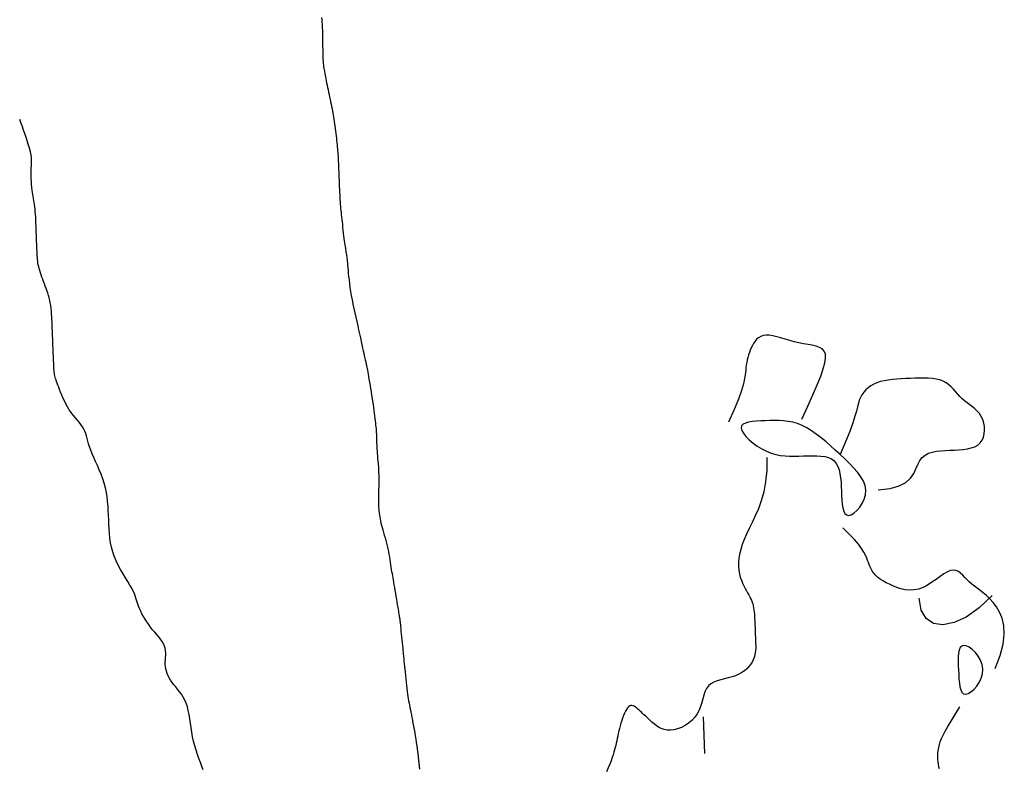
# Model space of a CAD drawing. Header units: millimetres. Extents: x 32690613 to 32693367, y 5343692 to 5344708.
# Tile 488 of 656: x 32692177 to 32692203, y 5344376 to 5344396. Entities that reach past the tile are written whole.
import ezdxf

# ---------------------------------------------------------------- set-up
doc = ezdxf.new("R2010")
doc.units = ezdxf.units.MM
doc.header["$LTSCALE"] = 20
for name, color, linetype in [('02-DGM_HL_493.00', 102, 'Continuous'), ('02-DGM_HL_493.50', 112, 'Continuous'), ('02-DGM_HL_494.00', 122, 'Continuous')]:
    doc.layers.add(name, color=color, linetype=linetype)

msp = doc.modelspace()

# ---------------------------------------------------------------- linework, layer by layer
at = {"layer": '02-DGM_HL_493.00', "elevation": 493, "flags": 128}
for points in [[(32692197.858, 5344385.367), (32692198.019, 5344385.726), (32692198.159, 5344386.039), (32692198.276, 5344386.311), (32692198.369, 5344386.544), (32692198.439, 5344386.741), (32692198.484, 5344386.904), (32692198.503, 5344387.037), (32692198.497, 5344387.143), (32692198.465, 5344387.225), (32692198.41, 5344387.286), (32692198.335, 5344387.33), (32692198.244, 5344387.363), (32692198.139, 5344387.387), (32692198.024, 5344387.406), (32692197.902, 5344387.426), (32692197.776, 5344387.449), (32692197.65, 5344387.478), (32692197.525, 5344387.513), (32692197.403, 5344387.55), (32692197.284, 5344387.586), (32692197.171, 5344387.618), (32692197.065, 5344387.644), (32692196.967, 5344387.66), (32692196.878, 5344387.664), (32692196.8, 5344387.653), (32692196.732, 5344387.629), (32692196.673, 5344387.594), (32692196.622, 5344387.55), (32692196.578, 5344387.497), (32692196.539, 5344387.439), (32692196.505, 5344387.378), (32692196.475, 5344387.314), (32692196.448, 5344387.251), (32692196.423, 5344387.187), (32692196.4, 5344387.122), (32692196.381, 5344387.055), (32692196.364, 5344386.987), (32692196.35, 5344386.917), (32692196.338, 5344386.843), (32692196.33, 5344386.767), (32692196.323, 5344386.685), (32692196.313, 5344386.591), (32692196.294, 5344386.476), (32692196.26, 5344386.331), (32692196.205, 5344386.149), (32692196.124, 5344385.92), (32692196.011, 5344385.636), (32692195.859, 5344385.289)], [(32692199.934, 5344383.447), (32692200.264, 5344383.481), (32692200.511, 5344383.551), (32692200.692, 5344383.648), (32692200.818, 5344383.763), (32692200.906, 5344383.888), (32692200.968, 5344384.015), (32692201.018, 5344384.135), (32692201.071, 5344384.242), (32692201.137, 5344384.327), (32692201.219, 5344384.392), (32692201.312, 5344384.44), (32692201.416, 5344384.474), (32692201.528, 5344384.496), (32692201.647, 5344384.51), (32692201.769, 5344384.519), (32692201.894, 5344384.524), (32692202.018, 5344384.529), (32692202.141, 5344384.536), (32692202.259, 5344384.547), (32692202.372, 5344384.563), (32692202.476, 5344384.587), (32692202.57, 5344384.621), (32692202.652, 5344384.665), (32692202.72, 5344384.723), (32692202.772, 5344384.795), (32692202.808, 5344384.878), (32692202.83, 5344384.971), (32692202.838, 5344385.068), (32692202.833, 5344385.168), (32692202.816, 5344385.266), (32692202.787, 5344385.36), (32692202.747, 5344385.447), (32692202.698, 5344385.523), (32692202.64, 5344385.591), (32692202.576, 5344385.652), (32692202.508, 5344385.708), (32692202.437, 5344385.762), (32692202.365, 5344385.815), (32692202.295, 5344385.869), (32692202.228, 5344385.927), (32692202.165, 5344385.989), (32692202.106, 5344386.055), (32692202.047, 5344386.122), (32692201.988, 5344386.189), (32692201.927, 5344386.252), (32692201.861, 5344386.311), (32692201.789, 5344386.364), (32692201.709, 5344386.407), (32692201.619, 5344386.44), (32692201.521, 5344386.464), (32692201.415, 5344386.48), (32692201.303, 5344386.488), (32692201.185, 5344386.492), (32692201.064, 5344386.491), (32692200.941, 5344386.488), (32692200.816, 5344386.483), (32692200.692, 5344386.478), (32692200.568, 5344386.472), (32692200.446, 5344386.464), (32692200.328, 5344386.454), (32692200.213, 5344386.439), (32692200.103, 5344386.42), (32692200, 5344386.396), (32692199.904, 5344386.364), (32692199.815, 5344386.326), (32692199.735, 5344386.28), (32692199.663, 5344386.228), (32692199.598, 5344386.17), (32692199.542, 5344386.106), (32692199.494, 5344386.037), (32692199.454, 5344385.964), (32692199.422, 5344385.887), (32692199.397, 5344385.804), (32692199.373, 5344385.71), (32692199.344, 5344385.594), (32692199.303, 5344385.45), (32692199.245, 5344385.267), (32692199.162, 5344385.038), (32692199.048, 5344384.754), (32692198.896, 5344384.407)], [(32692196.897, 5344384.329), (32692196.896, 5344383.976), (32692196.868, 5344383.664), (32692196.817, 5344383.389), (32692196.749, 5344383.145), (32692196.67, 5344382.928), (32692196.585, 5344382.733), (32692196.498, 5344382.556), (32692196.417, 5344382.392), (32692196.345, 5344382.236), (32692196.283, 5344382.089), (32692196.231, 5344381.949), (32692196.189, 5344381.816), (32692196.158, 5344381.691), (32692196.136, 5344381.572), (32692196.125, 5344381.459), (32692196.124, 5344381.352), (32692196.133, 5344381.251), (32692196.151, 5344381.155), (32692196.175, 5344381.064), (32692196.205, 5344380.98), (32692196.238, 5344380.9), (32692196.274, 5344380.826), (32692196.31, 5344380.757), (32692196.345, 5344380.693), (32692196.377, 5344380.634), (32692196.406, 5344380.58), (32692196.433, 5344380.528), (32692196.457, 5344380.479), (32692196.479, 5344380.431), (32692196.497, 5344380.383), (32692196.514, 5344380.334), (32692196.527, 5344380.283), (32692196.539, 5344380.23), (32692196.548, 5344380.175), (32692196.555, 5344380.118), (32692196.56, 5344380.059), (32692196.565, 5344379.998), (32692196.568, 5344379.937), (32692196.571, 5344379.875), (32692196.574, 5344379.813), (32692196.576, 5344379.75), (32692196.578, 5344379.688), (32692196.581, 5344379.625), (32692196.583, 5344379.563), (32692196.586, 5344379.5), (32692196.588, 5344379.438), (32692196.591, 5344379.375), (32692196.593, 5344379.313), (32692196.595, 5344379.251), (32692196.597, 5344379.188), (32692196.596, 5344379.125), (32692196.592, 5344379.063), (32692196.585, 5344379), (32692196.573, 5344378.937), (32692196.554, 5344378.874), (32692196.529, 5344378.81), (32692196.497, 5344378.746), (32692196.456, 5344378.683), (32692196.408, 5344378.622), (32692196.351, 5344378.563), (32692196.287, 5344378.508), (32692196.215, 5344378.458), (32692196.134, 5344378.413), (32692196.046, 5344378.374), (32692195.95, 5344378.343), (32692195.849, 5344378.316), (32692195.746, 5344378.291), (32692195.644, 5344378.265), (32692195.546, 5344378.235), (32692195.455, 5344378.199), (32692195.374, 5344378.153), (32692195.306, 5344378.095), (32692195.254, 5344378.023), (32692195.213, 5344377.939), (32692195.181, 5344377.845), (32692195.153, 5344377.745), (32692195.125, 5344377.641), (32692195.094, 5344377.536), (32692195.054, 5344377.432), (32692195.002, 5344377.333), (32692194.936, 5344377.24), (32692194.857, 5344377.156), (32692194.767, 5344377.082), (32692194.671, 5344377.017), (32692194.57, 5344376.965), (32692194.467, 5344376.925), (32692194.366, 5344376.899), (32692194.269, 5344376.887), (32692194.179, 5344376.891), (32692194.096, 5344376.908), (32692194.019, 5344376.937), (32692193.948, 5344376.974), (32692193.883, 5344377.017), (32692193.823, 5344377.063), (32692193.767, 5344377.111), (32692193.717, 5344377.157), (32692193.67, 5344377.201), (32692193.627, 5344377.241), (32692193.587, 5344377.278), (32692193.549, 5344377.312), (32692193.513, 5344377.345), (32692193.479, 5344377.377), (32692193.446, 5344377.407), (32692193.414, 5344377.437), (32692193.381, 5344377.467), (32692193.349, 5344377.495), (32692193.317, 5344377.521), (32692193.285, 5344377.542), (32692193.253, 5344377.557), (32692193.221, 5344377.565), (32692193.19, 5344377.564), (32692193.159, 5344377.553), (32692193.129, 5344377.53), (32692193.099, 5344377.497), (32692193.07, 5344377.455), (32692193.042, 5344377.405), (32692193.015, 5344377.349), (32692192.989, 5344377.287), (32692192.964, 5344377.221), (32692192.941, 5344377.152), (32692192.92, 5344377.082), (32692192.9, 5344377.011), (32692192.881, 5344376.939), (32692192.864, 5344376.868), (32692192.848, 5344376.797), (32692192.832, 5344376.728), (32692192.818, 5344376.661), (32692192.805, 5344376.596), (32692192.792, 5344376.535), (32692192.778, 5344376.474), (32692192.764, 5344376.414), (32692192.748, 5344376.352), (32692192.73, 5344376.287), (32692192.708, 5344376.217), (32692192.682, 5344376.141), (32692192.651, 5344376.057), (32692192.614, 5344375.963), (32692192.572, 5344375.861), (32692192.528, 5344375.752)], [(32692203.127, 5344378.568), (32692203.267, 5344378.925), (32692203.347, 5344379.238), (32692203.377, 5344379.508), (32692203.364, 5344379.741), (32692203.319, 5344379.94), (32692203.249, 5344380.109), (32692203.163, 5344380.251), (32692203.071, 5344380.372), (32692202.979, 5344380.475), (32692202.889, 5344380.562), (32692202.802, 5344380.637), (32692202.719, 5344380.703), (32692202.639, 5344380.762), (32692202.563, 5344380.818), (32692202.491, 5344380.873), (32692202.423, 5344380.931), (32692202.361, 5344380.993), (32692202.301, 5344381.056), (32692202.243, 5344381.117), (32692202.184, 5344381.172), (32692202.124, 5344381.215), (32692202.059, 5344381.245), (32692201.989, 5344381.256), (32692201.911, 5344381.244), (32692201.824, 5344381.208), (32692201.728, 5344381.152), (32692201.626, 5344381.081), (32692201.517, 5344381.003), (32692201.403, 5344380.923), (32692201.285, 5344380.848), (32692201.164, 5344380.784), (32692201.041, 5344380.738), (32692200.917, 5344380.713), (32692200.794, 5344380.708), (32692200.673, 5344380.72), (32692200.556, 5344380.745), (32692200.444, 5344380.78), (32692200.34, 5344380.822), (32692200.244, 5344380.867), (32692200.158, 5344380.912), (32692200.084, 5344380.954), (32692200.021, 5344380.993), (32692199.967, 5344381.03), (32692199.921, 5344381.064), (32692199.883, 5344381.097), (32692199.851, 5344381.128), (32692199.824, 5344381.159), (32692199.8, 5344381.19), (32692199.779, 5344381.22), (32692199.76, 5344381.252), (32692199.742, 5344381.286), (32692199.725, 5344381.322), (32692199.708, 5344381.363), (32692199.69, 5344381.408), (32692199.67, 5344381.459), (32692199.648, 5344381.517), (32692199.623, 5344381.583), (32692199.59, 5344381.658), (32692199.545, 5344381.745), (32692199.483, 5344381.844), (32692199.399, 5344381.959), (32692199.29, 5344382.09), (32692199.149, 5344382.239), (32692198.974, 5344382.408)], [(32692203.049, 5344380.566), (32692202.689, 5344380.224), (32692202.337, 5344379.975), (32692202.005, 5344379.822), (32692201.704, 5344379.763), (32692201.447, 5344379.8), (32692201.244, 5344379.933), (32692201.108, 5344380.162), (32692201.051, 5344380.488)], [(32692201.606, 5344375.835), (32692201.591, 5344375.894), (32692201.58, 5344375.959), (32692201.571, 5344376.028), (32692201.566, 5344376.101), (32692201.564, 5344376.177), (32692201.567, 5344376.255), (32692201.575, 5344376.335), (32692201.588, 5344376.415), (32692201.607, 5344376.495), (32692201.632, 5344376.576), (32692201.666, 5344376.661), (32692201.711, 5344376.754), (32692201.768, 5344376.862), (32692201.84, 5344376.988), (32692201.929, 5344377.138), (32692202.037, 5344377.317), (32692202.167, 5344377.529)], [(32692195.211, 5344376.257), (32692195.172, 5344377.256)]]:
    msp.add_lwpolyline(points, dxfattribs=at)
for points in [[(32692196.891, 5344384.495), (32692197.018, 5344384.445), (32692197.145, 5344384.409), (32692197.271, 5344384.384), (32692197.396, 5344384.369), (32692197.522, 5344384.362), (32692197.647, 5344384.361), (32692197.772, 5344384.363), (32692197.897, 5344384.368), (32692198.021, 5344384.372), (32692198.144, 5344384.375), (32692198.263, 5344384.373), (32692198.376, 5344384.366), (32692198.482, 5344384.35), (32692198.579, 5344384.324), (32692198.664, 5344384.286), (32692198.736, 5344384.234), (32692198.794, 5344384.166), (32692198.838, 5344384.084), (32692198.871, 5344383.99), (32692198.895, 5344383.886), (32692198.912, 5344383.773), (32692198.923, 5344383.655), (32692198.93, 5344383.532), (32692198.935, 5344383.408), (32692198.94, 5344383.283), (32692198.947, 5344383.163), (32692198.958, 5344383.051), (32692198.974, 5344382.95), (32692198.997, 5344382.866), (32692199.029, 5344382.801), (32692199.072, 5344382.761), (32692199.128, 5344382.748), (32692199.196, 5344382.766), (32692199.274, 5344382.811), (32692199.354, 5344382.88), (32692199.432, 5344382.968), (32692199.501, 5344383.072), (32692199.556, 5344383.187), (32692199.591, 5344383.309), (32692199.601, 5344383.434), (32692199.581, 5344383.558), (32692199.534, 5344383.681), (32692199.464, 5344383.803), (32692199.373, 5344383.925), (32692199.268, 5344384.046), (32692199.15, 5344384.167), (32692199.025, 5344384.287), (32692198.896, 5344384.407), (32692198.766, 5344384.526), (32692198.636, 5344384.644), (32692198.507, 5344384.758), (32692198.378, 5344384.866), (32692198.249, 5344384.966), (32692198.12, 5344385.057), (32692197.992, 5344385.135), (32692197.864, 5344385.2), (32692197.737, 5344385.251), (32692197.611, 5344385.287), (32692197.485, 5344385.312), (32692197.359, 5344385.327), (32692197.233, 5344385.334), (32692197.108, 5344385.335), (32692196.983, 5344385.332), (32692196.858, 5344385.328), (32692196.734, 5344385.323), (32692196.614, 5344385.316), (32692196.502, 5344385.305), (32692196.401, 5344385.289), (32692196.317, 5344385.266), (32692196.252, 5344385.234), (32692196.212, 5344385.191), (32692196.199, 5344385.135), (32692196.216, 5344385.066), (32692196.262, 5344384.987), (32692196.331, 5344384.9), (32692196.42, 5344384.81), (32692196.524, 5344384.721), (32692196.64, 5344384.637), (32692196.764, 5344384.56)], [(32692202.268, 5344379.201), (32692202.214, 5344379.184), (32692202.174, 5344379.14), (32692202.147, 5344379.073), (32692202.131, 5344378.987), (32692202.123, 5344378.886), (32692202.121, 5344378.773), (32692202.123, 5344378.653), (32692202.128, 5344378.528), (32692202.133, 5344378.404), (32692202.14, 5344378.284), (32692202.151, 5344378.172), (32692202.167, 5344378.071), (32692202.19, 5344377.987), (32692202.222, 5344377.922), (32692202.265, 5344377.882), (32692202.32, 5344377.869), (32692202.389, 5344377.886), (32692202.467, 5344377.932), (32692202.547, 5344378.001), (32692202.625, 5344378.089), (32692202.694, 5344378.193), (32692202.749, 5344378.308), (32692202.784, 5344378.43), (32692202.794, 5344378.555), (32692202.775, 5344378.678), (32692202.73, 5344378.797), (32692202.666, 5344378.907), (32692202.589, 5344379.005), (32692202.504, 5344379.087), (32692202.419, 5344379.15), (32692202.338, 5344379.189)]]:
    msp.add_lwpolyline(points, close=True, dxfattribs=at)
at = {"layer": '02-DGM_HL_493.50', "elevation": 493.5, "flags": 128}
msp.add_lwpolyline([(32692184.753, 5344396.326), (32692184.759, 5344396.261), (32692184.765, 5344396.201), (32692184.769, 5344396.145), (32692184.773, 5344396.09), (32692184.776, 5344396.037), (32692184.778, 5344395.983), (32692184.78, 5344395.928), (32692184.781, 5344395.871), (32692184.782, 5344395.809), (32692184.783, 5344395.742), (32692184.783, 5344395.672), (32692184.784, 5344395.599), (32692184.785, 5344395.525), (32692184.786, 5344395.451), (32692184.787, 5344395.379), (32692184.789, 5344395.309), (32692184.791, 5344395.244), (32692184.794, 5344395.185), (32692184.797, 5344395.13), (32692184.802, 5344395.078), (32692184.806, 5344395.03), (32692184.812, 5344394.984), (32692184.818, 5344394.939), (32692184.825, 5344394.894), (32692184.833, 5344394.849), (32692184.841, 5344394.802), (32692184.851, 5344394.754), (32692184.861, 5344394.703), (32692184.871, 5344394.651), (32692184.883, 5344394.597), (32692184.894, 5344394.541), (32692184.907, 5344394.482), (32692184.92, 5344394.421), (32692184.933, 5344394.358), (32692184.947, 5344394.293), (32692184.961, 5344394.227), (32692184.976, 5344394.16), (32692184.99, 5344394.093), (32692185.003, 5344394.027), (32692185.016, 5344393.962), (32692185.029, 5344393.899), (32692185.041, 5344393.838), (32692185.052, 5344393.778), (32692185.062, 5344393.72), (32692185.072, 5344393.663), (32692185.082, 5344393.605), (32692185.091, 5344393.547), (32692185.1, 5344393.488), (32692185.109, 5344393.427), (32692185.118, 5344393.363), (32692185.127, 5344393.298), (32692185.135, 5344393.232), (32692185.144, 5344393.166), (32692185.152, 5344393.101), (32692185.159, 5344393.036), (32692185.166, 5344392.974), (32692185.173, 5344392.914), (32692185.179, 5344392.857), (32692185.184, 5344392.802), (32692185.189, 5344392.749), (32692185.193, 5344392.697), (32692185.197, 5344392.644), (32692185.201, 5344392.589), (32692185.205, 5344392.532), (32692185.208, 5344392.472), (32692185.211, 5344392.407), (32692185.215, 5344392.339), (32692185.218, 5344392.267), (32692185.221, 5344392.193), (32692185.224, 5344392.116), (32692185.228, 5344392.038), (32692185.231, 5344391.959), (32692185.234, 5344391.879), (32692185.237, 5344391.799), (32692185.24, 5344391.72), (32692185.243, 5344391.642), (32692185.247, 5344391.565), (32692185.25, 5344391.491), (32692185.254, 5344391.419), (32692185.257, 5344391.351), (32692185.261, 5344391.286), (32692185.266, 5344391.226), (32692185.27, 5344391.169), (32692185.275, 5344391.113), (32692185.28, 5344391.059), (32692185.286, 5344391.003), (32692185.292, 5344390.946), (32692185.299, 5344390.886), (32692185.306, 5344390.821), (32692185.314, 5344390.751), (32692185.323, 5344390.677), (32692185.331, 5344390.601), (32692185.34, 5344390.524), (32692185.349, 5344390.447), (32692185.358, 5344390.373), (32692185.367, 5344390.302), (32692185.376, 5344390.237), (32692185.383, 5344390.178), (32692185.391, 5344390.125), (32692185.398, 5344390.078), (32692185.405, 5344390.035), (32692185.411, 5344389.996), (32692185.417, 5344389.96), (32692185.422, 5344389.927), (32692185.427, 5344389.895), (32692185.432, 5344389.865), (32692185.437, 5344389.834), (32692185.442, 5344389.801), (32692185.446, 5344389.766), (32692185.451, 5344389.727), (32692185.455, 5344389.683), (32692185.46, 5344389.632), (32692185.466, 5344389.574), (32692185.471, 5344389.507), (32692185.478, 5344389.433), (32692185.485, 5344389.35), (32692185.494, 5344389.262), (32692185.504, 5344389.167), (32692185.516, 5344389.066), (32692185.53, 5344388.961), (32692185.547, 5344388.853), (32692185.566, 5344388.74), (32692185.588, 5344388.625), (32692185.611, 5344388.509), (32692185.636, 5344388.391), (32692185.662, 5344388.272), (32692185.688, 5344388.154), (32692185.715, 5344388.036), (32692185.741, 5344387.921), (32692185.767, 5344387.807), (32692185.791, 5344387.697), (32692185.814, 5344387.591), (32692185.836, 5344387.491), (32692185.857, 5344387.398), (32692185.876, 5344387.312), (32692185.892, 5344387.235), (32692185.907, 5344387.167), (32692185.92, 5344387.11), (32692185.931, 5344387.063), (32692185.94, 5344387.024), (32692185.948, 5344386.991), (32692185.954, 5344386.963), (32692185.96, 5344386.938), (32692185.965, 5344386.916), (32692185.97, 5344386.894), (32692185.975, 5344386.871), (32692185.98, 5344386.846), (32692185.985, 5344386.818), (32692185.991, 5344386.786), (32692185.998, 5344386.749), (32692186.005, 5344386.706), (32692186.014, 5344386.657), (32692186.024, 5344386.599), (32692186.036, 5344386.533), (32692186.049, 5344386.459), (32692186.063, 5344386.379), (32692186.077, 5344386.294), (32692186.092, 5344386.206), (32692186.107, 5344386.116), (32692186.122, 5344386.026), (32692186.136, 5344385.937), (32692186.149, 5344385.851), (32692186.162, 5344385.767), (32692186.173, 5344385.686), (32692186.184, 5344385.608), (32692186.194, 5344385.533), (32692186.203, 5344385.461), (32692186.211, 5344385.393), (32692186.218, 5344385.329), (32692186.225, 5344385.269), (32692186.231, 5344385.212), (32692186.236, 5344385.158), (32692186.241, 5344385.106), (32692186.244, 5344385.056), (32692186.248, 5344385.008), (32692186.25, 5344384.96), (32692186.252, 5344384.914), (32692186.254, 5344384.867), (32692186.255, 5344384.819), (32692186.257, 5344384.771), (32692186.258, 5344384.721), (32692186.259, 5344384.669), (32692186.262, 5344384.615), (32692186.265, 5344384.558), (32692186.269, 5344384.497), (32692186.273, 5344384.433), (32692186.279, 5344384.365), (32692186.285, 5344384.295), (32692186.292, 5344384.222), (32692186.298, 5344384.147), (32692186.304, 5344384.071), (32692186.309, 5344383.993), (32692186.313, 5344383.915), (32692186.315, 5344383.837), (32692186.316, 5344383.76), (32692186.316, 5344383.683), (32692186.315, 5344383.608), (32692186.314, 5344383.534), (32692186.312, 5344383.464), (32692186.31, 5344383.396), (32692186.309, 5344383.331), (32692186.308, 5344383.27), (32692186.307, 5344383.213), (32692186.306, 5344383.159), (32692186.307, 5344383.106), (32692186.308, 5344383.056), (32692186.309, 5344383.006), (32692186.312, 5344382.958), (32692186.316, 5344382.909), (32692186.32, 5344382.86), (32692186.326, 5344382.81), (32692186.333, 5344382.759), (32692186.341, 5344382.706), (32692186.351, 5344382.652), (32692186.363, 5344382.596), (32692186.376, 5344382.538), (32692186.391, 5344382.478), (32692186.408, 5344382.414), (32692186.427, 5344382.349), (32692186.447, 5344382.281), (32692186.467, 5344382.21), (32692186.488, 5344382.139), (32692186.508, 5344382.065), (32692186.528, 5344381.99), (32692186.546, 5344381.914), (32692186.563, 5344381.837), (32692186.578, 5344381.76), (32692186.592, 5344381.684), (32692186.605, 5344381.608), (32692186.617, 5344381.535), (32692186.628, 5344381.463), (32692186.638, 5344381.395), (32692186.648, 5344381.331), (32692186.658, 5344381.271), (32692186.667, 5344381.214), (32692186.677, 5344381.158), (32692186.686, 5344381.103), (32692186.696, 5344381.047), (32692186.706, 5344380.988), (32692186.717, 5344380.925), (32692186.729, 5344380.856), (32692186.742, 5344380.782), (32692186.755, 5344380.703), (32692186.769, 5344380.62), (32692186.782, 5344380.537), (32692186.796, 5344380.456), (32692186.809, 5344380.377), (32692186.821, 5344380.304), (32692186.832, 5344380.237), (32692186.841, 5344380.179), (32692186.85, 5344380.13), (32692186.857, 5344380.087), (32692186.863, 5344380.05), (32692186.869, 5344380.018), (32692186.874, 5344379.99), (32692186.878, 5344379.965), (32692186.882, 5344379.942), (32692186.886, 5344379.919), (32692186.889, 5344379.895), (32692186.892, 5344379.87), (32692186.896, 5344379.841), (32692186.9, 5344379.806), (32692186.905, 5344379.766), (32692186.91, 5344379.718), (32692186.916, 5344379.661), (32692186.922, 5344379.594), (32692186.93, 5344379.519), (32692186.938, 5344379.439), (32692186.946, 5344379.356), (32692186.954, 5344379.275), (32692186.961, 5344379.196), (32692186.968, 5344379.123), (32692186.974, 5344379.059), (32692186.98, 5344379.005), (32692186.984, 5344378.96), (32692186.988, 5344378.92), (32692186.991, 5344378.883), (32692186.995, 5344378.845), (32692186.999, 5344378.804), (32692187.004, 5344378.756), (32692187.009, 5344378.7), (32692187.016, 5344378.632), (32692187.023, 5344378.554), (32692187.032, 5344378.469), (32692187.041, 5344378.379), (32692187.05, 5344378.287), (32692187.06, 5344378.195), (32692187.07, 5344378.106), (32692187.08, 5344378.023), (32692187.09, 5344377.946), (32692187.1, 5344377.875), (32692187.109, 5344377.81), (32692187.119, 5344377.748), (32692187.13, 5344377.688), (32692187.141, 5344377.63), (32692187.152, 5344377.571), (32692187.164, 5344377.51), (32692187.177, 5344377.447), (32692187.19, 5344377.38), (32692187.205, 5344377.31), (32692187.219, 5344377.237), (32692187.234, 5344377.161), (32692187.249, 5344377.081), (32692187.265, 5344376.998), (32692187.28, 5344376.912), (32692187.295, 5344376.823), (32692187.31, 5344376.732), (32692187.324, 5344376.641), (32692187.337, 5344376.552), (32692187.35, 5344376.466), (32692187.361, 5344376.384), (32692187.372, 5344376.309), (32692187.38, 5344376.243), (32692187.388, 5344376.185), (32692187.394, 5344376.136), (32692187.399, 5344376.094), (32692187.402, 5344376.058), (32692187.406, 5344376.026), (32692187.409, 5344375.998), (32692187.412, 5344375.972), (32692187.415, 5344375.946), (32692187.418, 5344375.92), (32692187.422, 5344375.893), (32692187.426, 5344375.863), (32692187.431, 5344375.829)], dxfattribs=at)
at = {"layer": '02-DGM_HL_494.00', "elevation": 494, "flags": 128}
msp.add_lwpolyline([(32692181.524, 5344375.805), (32692181.488, 5344375.901), (32692181.45, 5344376.004), (32692181.411, 5344376.113), (32692181.372, 5344376.227), (32692181.334, 5344376.344), (32692181.299, 5344376.465), (32692181.267, 5344376.588), (32692181.238, 5344376.712), (32692181.215, 5344376.836), (32692181.195, 5344376.959), (32692181.178, 5344377.08), (32692181.16, 5344377.198), (32692181.142, 5344377.313), (32692181.121, 5344377.422), (32692181.095, 5344377.526), (32692181.064, 5344377.622), (32692181.026, 5344377.711), (32692180.981, 5344377.792), (32692180.933, 5344377.868), (32692180.881, 5344377.938), (32692180.829, 5344378.005), (32692180.777, 5344378.068), (32692180.727, 5344378.13), (32692180.68, 5344378.191), (32692180.639, 5344378.252), (32692180.603, 5344378.313), (32692180.571, 5344378.374), (32692180.546, 5344378.436), (32692180.525, 5344378.498), (32692180.51, 5344378.559), (32692180.499, 5344378.622), (32692180.494, 5344378.684), (32692180.494, 5344378.747), (32692180.497, 5344378.809), (32692180.502, 5344378.872), (32692180.505, 5344378.935), (32692180.506, 5344378.997), (32692180.503, 5344379.06), (32692180.493, 5344379.122), (32692180.475, 5344379.184), (32692180.446, 5344379.245), (32692180.41, 5344379.307), (32692180.365, 5344379.368), (32692180.316, 5344379.431), (32692180.262, 5344379.495), (32692180.206, 5344379.56), (32692180.149, 5344379.627), (32692180.093, 5344379.697), (32692180.04, 5344379.769), (32692179.989, 5344379.843), (32692179.941, 5344379.917), (32692179.898, 5344379.992), (32692179.858, 5344380.065), (32692179.822, 5344380.136), (32692179.791, 5344380.204), (32692179.765, 5344380.268), (32692179.744, 5344380.327), (32692179.727, 5344380.384), (32692179.711, 5344380.439), (32692179.694, 5344380.494), (32692179.674, 5344380.553), (32692179.65, 5344380.615), (32692179.619, 5344380.684), (32692179.579, 5344380.761), (32692179.529, 5344380.847), (32692179.471, 5344380.943), (32692179.408, 5344381.045), (32692179.341, 5344381.155), (32692179.275, 5344381.269), (32692179.211, 5344381.388), (32692179.152, 5344381.509), (32692179.1, 5344381.632), (32692179.059, 5344381.755), (32692179.026, 5344381.879), (32692179.002, 5344382.003), (32692178.984, 5344382.128), (32692178.971, 5344382.252), (32692178.962, 5344382.377), (32692178.955, 5344382.502), (32692178.95, 5344382.627), (32692178.945, 5344382.752), (32692178.939, 5344382.876), (32692178.931, 5344383.001), (32692178.92, 5344383.126), (32692178.905, 5344383.25), (32692178.886, 5344383.375), (32692178.86, 5344383.499), (32692178.828, 5344383.623), (32692178.788, 5344383.746), (32692178.743, 5344383.868), (32692178.693, 5344383.988), (32692178.642, 5344384.105), (32692178.591, 5344384.219), (32692178.542, 5344384.327), (32692178.498, 5344384.43), (32692178.459, 5344384.526), (32692178.428, 5344384.615), (32692178.403, 5344384.697), (32692178.382, 5344384.773), (32692178.363, 5344384.845), (32692178.345, 5344384.913), (32692178.324, 5344384.978), (32692178.3, 5344385.04), (32692178.27, 5344385.102), (32692178.232, 5344385.163), (32692178.189, 5344385.225), (32692178.14, 5344385.287), (32692178.088, 5344385.35), (32692178.034, 5344385.416), (32692177.979, 5344385.484), (32692177.925, 5344385.554), (32692177.874, 5344385.629), (32692177.826, 5344385.707), (32692177.781, 5344385.787), (32692177.741, 5344385.869), (32692177.703, 5344385.95), (32692177.669, 5344386.03), (32692177.638, 5344386.106), (32692177.611, 5344386.178), (32692177.586, 5344386.243), (32692177.564, 5344386.301), (32692177.545, 5344386.352), (32692177.528, 5344386.398), (32692177.514, 5344386.44), (32692177.502, 5344386.478), (32692177.491, 5344386.515), (32692177.482, 5344386.55), (32692177.475, 5344386.586), (32692177.469, 5344386.623), (32692177.464, 5344386.662), (32692177.46, 5344386.703), (32692177.457, 5344386.747), (32692177.454, 5344386.794), (32692177.451, 5344386.845), (32692177.449, 5344386.9), (32692177.447, 5344386.96), (32692177.444, 5344387.025), (32692177.441, 5344387.094), (32692177.439, 5344387.165), (32692177.436, 5344387.238), (32692177.433, 5344387.31), (32692177.43, 5344387.382), (32692177.427, 5344387.45), (32692177.425, 5344387.515), (32692177.423, 5344387.575), (32692177.42, 5344387.632), (32692177.418, 5344387.685), (32692177.416, 5344387.737), (32692177.414, 5344387.79), (32692177.412, 5344387.843), (32692177.41, 5344387.899), (32692177.408, 5344387.959), (32692177.405, 5344388.024), (32692177.402, 5344388.093), (32692177.398, 5344388.166), (32692177.393, 5344388.24), (32692177.387, 5344388.316), (32692177.379, 5344388.392), (32692177.369, 5344388.468), (32692177.357, 5344388.541), (32692177.343, 5344388.612), (32692177.326, 5344388.681), (32692177.307, 5344388.748), (32692177.287, 5344388.813), (32692177.266, 5344388.877), (32692177.244, 5344388.939), (32692177.221, 5344389.001), (32692177.198, 5344389.063), (32692177.174, 5344389.125), (32692177.152, 5344389.186), (32692177.129, 5344389.247), (32692177.108, 5344389.306), (32692177.088, 5344389.365), (32692177.07, 5344389.422), (32692177.054, 5344389.477), (32692177.04, 5344389.53), (32692177.029, 5344389.58), (32692177.02, 5344389.629), (32692177.014, 5344389.678), (32692177.008, 5344389.726), (32692177.004, 5344389.777), (32692177.001, 5344389.829), (32692176.999, 5344389.885), (32692176.996, 5344389.945), (32692176.994, 5344390.01), (32692176.991, 5344390.079), (32692176.988, 5344390.153), (32692176.985, 5344390.229), (32692176.982, 5344390.309), (32692176.979, 5344390.39), (32692176.976, 5344390.472), (32692176.972, 5344390.556), (32692176.969, 5344390.639), (32692176.966, 5344390.721), (32692176.962, 5344390.802), (32692176.958, 5344390.882), (32692176.953, 5344390.958), (32692176.948, 5344391.032), (32692176.942, 5344391.101), (32692176.935, 5344391.166), (32692176.927, 5344391.226), (32692176.918, 5344391.282), (32692176.908, 5344391.335), (32692176.898, 5344391.388), (32692176.888, 5344391.442), (32692176.879, 5344391.498), (32692176.87, 5344391.557), (32692176.861, 5344391.621), (32692176.854, 5344391.692), (32692176.848, 5344391.767), (32692176.843, 5344391.845), (32692176.839, 5344391.925), (32692176.837, 5344392.003), (32692176.836, 5344392.08), (32692176.836, 5344392.152), (32692176.838, 5344392.218), (32692176.841, 5344392.278), (32692176.845, 5344392.333), (32692176.847, 5344392.386), (32692176.847, 5344392.443), (32692176.842, 5344392.505), (32692176.832, 5344392.576), (32692176.815, 5344392.659), (32692176.789, 5344392.758), (32692176.755, 5344392.875), (32692176.714, 5344393.002), (32692176.669, 5344393.132), (32692176.626, 5344393.257), (32692176.586, 5344393.368), (32692176.553, 5344393.458), (32692176.531, 5344393.518), (32692176.522, 5344393.54)], dxfattribs=at)

doc.saveas('drawing.dxf')
